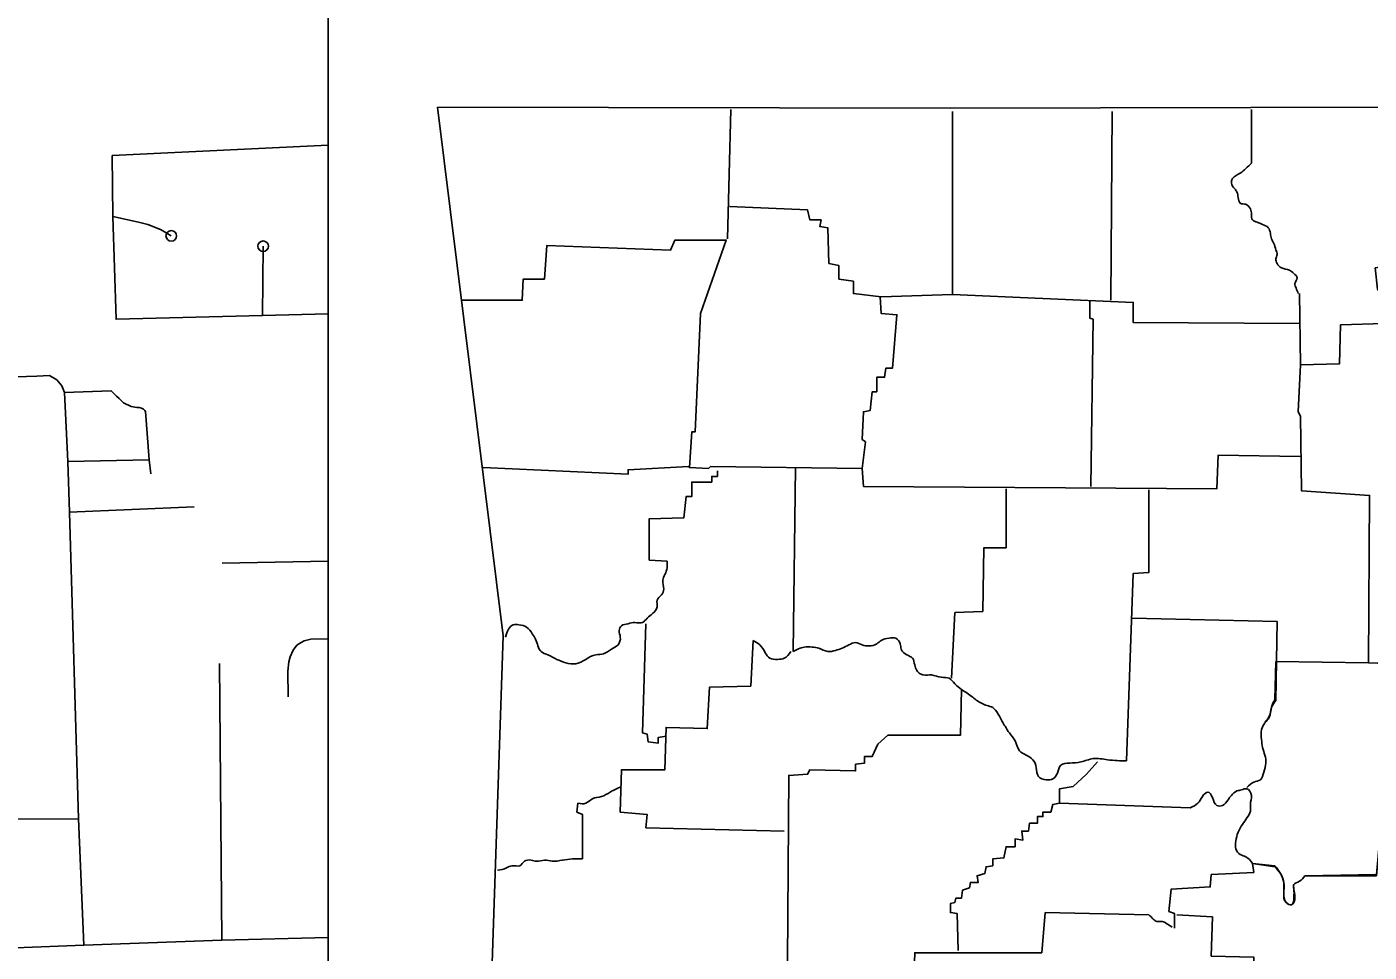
# Model space of a CAD drawing. Extents: x 1671357 to 13005564, y 567358 to 14261451.
# Drawn here: x 12758325.89 to 12758337.93, y 14259862.6 to 14259870.9 of the extents above; entities that cross this region are included whole.
import ezdxf

# ---------------------------------------------------------------- set-up
doc = ezdxf.new("R2010")
doc.units = 0
for name, color, linetype in [('1', 7, 'Continuous'), ('2', 7, 'Continuous'), ('33', 7, 'Continuous'), ('34', 7, 'Continuous')]:
    doc.layers.add(name, color=color, linetype=linetype)

msp = doc.modelspace()

# ---------------------------------------------------------------- linework, layer by layer
at = {"layer": '1'}
for points in [[(12758329.573, 14259870.175), (12758334.173, 14259870.165), (12758338.214, 14259870.175), (12758342.984, 14259870.245), (12758345.194, 14259870.305)], [(12758329.573, 14259870.175), (12758330.163, 14259865.434), (12758329.903, 14259857.703)], [(12758332.203, 14259870.155), (12758332.173, 14259868.994)], [(12758332.193, 14259869.284), (12758332.893, 14259869.254), (12758332.913, 14259869.164), (12758333.013, 14259869.164), (12758333.003, 14259869.104), (12758333.073, 14259869.094), (12758333.083, 14259868.774), (12758333.173, 14259868.754), (12758333.173, 14259868.634), (12758333.303, 14259868.614), (12758333.303, 14259868.504), (12758333.553, 14259868.474), (12758334.193, 14259868.494), (12758334.193, 14259870.135)], [(12758335.623, 14259870.135), (12758335.613, 14259868.444)], [(12758336.873, 14259870.155), (12758336.873, 14259869.674)], [(12758338.214, 14259870.155), (12758338.224, 14259869.474), (12758338.174, 14259869.474), (12758338.184, 14259868.764), (12758337.983, 14259868.734), (12758338.003, 14259868.544), (12758338.073, 14259868.454), (12758338.063, 14259868.234), (12758337.673, 14259868.224), (12758337.663, 14259867.874), (12758337.313, 14259867.864), (12758337.293, 14259867.444), (12758337.313, 14259867.404), (12758337.323, 14259866.734), (12758337.933, 14259866.694), (12758337.923, 14259865.194), (12758338.404, 14259865.174), (12758338.404, 14259863.654), (12758338.023, 14259863.624), (12758337.993, 14259863.284), (12758337.353, 14259863.284)], [(12758329.793, 14259868.444), (12758330.333, 14259868.444), (12758330.343, 14259868.634), (12758330.533, 14259868.634), (12758330.553, 14259868.934), (12758331.663, 14259868.894), (12758331.703, 14259868.984), (12758332.163, 14259868.984), (12758331.933, 14259868.324), (12758331.883, 14259867.264), (12758331.853, 14259867.264), (12758331.833, 14259866.944), (12758332.003, 14259866.934), (12758332.023, 14259866.954), (12758333.383, 14259866.934), (12758333.393, 14259866.774)], [(12758333.543, 14259868.474), (12758333.553, 14259868.324), (12758333.693, 14259868.314), (12758333.653, 14259867.834), (12758333.593, 14259867.834), (12758333.583, 14259867.754), (12758333.513, 14259867.754), (12758333.513, 14259867.624), (12758333.473, 14259867.624), (12758333.453, 14259867.454), (12758333.393, 14259867.444), (12758333.383, 14259867.194), (12758333.413, 14259867.174), (12758333.383, 14259866.934)], [(12758334.193, 14259868.494), (12758335.813, 14259868.424), (12758335.813, 14259868.244), (12758337.303, 14259868.234)], [(12758337.313, 14259867.864), (12758337.303, 14259868.504)], [(12758335.423, 14259868.434), (12758335.423, 14259868.284), (12758335.453, 14259868.274), (12758335.433, 14259866.774)], [(12758333.393, 14259866.774), (12758336.563, 14259866.754), (12758336.573, 14259867.054), (12758337.313, 14259867.044)], [(12758329.983, 14259866.944), (12758331.283, 14259866.884), (12758331.283, 14259866.924), (12758331.823, 14259866.954)], [(12758332.083, 14259866.914), (12758332.083, 14259866.864), (12758332.033, 14259866.864), (12758332.033, 14259866.814), (12758331.853, 14259866.814), (12758331.853, 14259866.684), (12758331.803, 14259866.684), (12758331.783, 14259866.494), (12758331.473, 14259866.484), (12758331.473, 14259866.114), (12758331.633, 14259866.104)], [(12758332.783, 14259866.944), (12758332.763, 14259865.294)], [(12758334.673, 14259866.754), (12758334.673, 14259866.224), (12758334.473, 14259866.224), (12758334.463, 14259865.654), (12758334.213, 14259865.644), (12758334.183, 14259865.054)], [(12758335.953, 14259866.744), (12758335.953, 14259866.004), (12758335.813, 14259865.994), (12758335.753, 14259864.314)], [(12758335.803, 14259865.594), (12758337.103, 14259865.564), (12758337.093, 14259864.854)], [(12758331.443, 14259865.544), (12758331.413, 14259864.564), (12758331.453, 14259864.554), (12758331.463, 14259864.484), (12758331.553, 14259864.474), (12758331.553, 14259864.524), (12758331.623, 14259864.534)], [(12758332.403, 14259865.394), (12758332.383, 14259864.984), (12758332.013, 14259864.974), (12758331.993, 14259864.604), (12758331.623, 14259864.614), (12758331.613, 14259864.234), (12758331.223, 14259864.234), (12758331.213, 14259863.854), (12758331.453, 14259863.834), (12758331.443, 14259863.714), (12758332.683, 14259863.684)], [(12758337.083, 14259864.864), (12758337.093, 14259865.204)], [(12758337.093, 14259865.204), (12758337.923, 14259865.194)], [(12758337.093, 14259865.204), (12758337.923, 14259865.194)], [(12758337.923, 14259865.194), (12758338.404, 14259865.184), (12758338.404, 14259863.654), (12758338.023, 14259863.624), (12758337.993, 14259863.294), (12758337.353, 14259863.284)], [(12758334.273, 14259864.954), (12758334.263, 14259864.544), (12758333.613, 14259864.544), (12758333.523, 14259864.464), (12758333.473, 14259864.354), (12758333.403, 14259864.354), (12758333.403, 14259864.294), (12758333.323, 14259864.284), (12758333.323, 14259864.224), (12758332.913, 14259864.234), (12758332.893, 14259864.194), (12758332.723, 14259864.184), (12758332.713, 14259862.514)], [(12758335.493, 14259864.304), (12758335.393, 14259864.194), (12758335.273, 14259864.084), (12758335.153, 14259864.064), (12758335.153, 14259863.934), (12758335.093, 14259863.924), (12758335.073, 14259863.854), (12758335.003, 14259863.854), (12758335.003, 14259863.814), (12758334.953, 14259863.814), (12758334.953, 14259863.754), (12758334.883, 14259863.754), (12758334.873, 14259863.684), (12758334.813, 14259863.684), (12758334.823, 14259863.604), (12758334.753, 14259863.614), (12758334.753, 14259863.544), (12758334.673, 14259863.544), (12758334.653, 14259863.444), (12758334.553, 14259863.434), (12758334.553, 14259863.374), (12758334.493, 14259863.364), (12758334.483, 14259863.304), (12758334.413, 14259863.284), (12758334.423, 14259863.224), (12758334.353, 14259863.224), (12758334.343, 14259863.174), (12758334.283, 14259863.154), (12758334.273, 14259863.084), (12758334.223, 14259863.084), (12758334.213, 14259863.044), (12758334.173, 14259863.034), (12758334.173, 14259862.954), (12758334.233, 14259862.944), (12758334.243, 14259862.614)], [(12758330.873, 14259863.434), (12758330.873, 14259863.834), (12758330.823, 14259863.854), (12758330.833, 14259863.934)], [(12758336.323, 14259863.894), (12758335.153, 14259863.934)], [(12758337.083, 14259863.364), (12758336.883, 14259863.394), (12758336.893, 14259863.314), (12758336.513, 14259863.294), (12758336.503, 14259863.184), (12758336.153, 14259863.164), (12758336.133, 14259862.964), (12758336.183, 14259862.944), (12758336.183, 14259862.814)], [(12758337.083, 14259863.374), (12758336.883, 14259863.394)], [(12758335.953, 14259862.934), (12758335.023, 14259862.954), (12758334.993, 14259862.594), (12758333.853, 14259862.594), (12758333.783, 14259860.704)], [(12758336.203, 14259862.934), (12758336.523, 14259862.914), (12758336.513, 14259862.564), (12758336.893, 14259862.554), (12758336.893, 14259862.234), (12758337.073, 14259862.224), (12758337.073, 14259862.174), (12758337.233, 14259862.154), (12758337.243, 14259861.954), (12758337.613, 14259861.954), (12758337.633, 14259861.764), (12758337.973, 14259861.744), (12758337.973, 14259861.374)]]:
    msp.add_lwpolyline(points, dxfattribs=at)
for points in [[(12758336.873, 14259869.674), (12758336.823, 14259869.624), (12758336.773, 14259869.584), (12758336.703, 14259869.534), (12758336.693, 14259869.494), (12758336.723, 14259869.444), (12758336.743, 14259869.414), (12758336.753, 14259869.364), (12758336.773, 14259869.314), (12758336.823, 14259869.304), (12758336.863, 14259869.264), (12758336.873, 14259869.214), (12758336.883, 14259869.164), (12758336.923, 14259869.144), (12758336.973, 14259869.124), (12758337.023, 14259869.094), (12758337.043, 14259869.044), (12758337.053, 14259868.994), (12758337.073, 14259868.954), (12758337.093, 14259868.894), (12758337.103, 14259868.854), (12758337.093, 14259868.814), (12758337.103, 14259868.774), (12758337.143, 14259868.734), (12758337.213, 14259868.714), (12758337.253, 14259868.684), (12758337.283, 14259868.644), (12758337.263, 14259868.594), (12758337.273, 14259868.554), (12758337.293, 14259868.504)], [(12758331.633, 14259866.104), (12758331.633, 14259866.044), (12758331.613, 14259865.984), (12758331.593, 14259865.934), (12758331.603, 14259865.854), (12758331.583, 14259865.804), (12758331.543, 14259865.754), (12758331.543, 14259865.694), (12758331.503, 14259865.634), (12758331.453, 14259865.594), (12758331.413, 14259865.554), (12758331.343, 14259865.554), (12758331.283, 14259865.544), (12758331.223, 14259865.524), (12758331.203, 14259865.484), (12758331.213, 14259865.424), (12758331.193, 14259865.354), (12758331.133, 14259865.314), (12758331.063, 14259865.274), (12758330.993, 14259865.264), (12758330.903, 14259865.224), (12758330.813, 14259865.184), (12758330.723, 14259865.194), (12758330.643, 14259865.224), (12758330.563, 14259865.264), (12758330.503, 14259865.294), (12758330.453, 14259865.404), (12758330.423, 14259865.454), (12758330.373, 14259865.514), (12758330.303, 14259865.534), (12758330.253, 14259865.534), (12758330.183, 14259865.424)], [(12758332.403, 14259865.394), (12758332.463, 14259865.354), (12758332.513, 14259865.284), (12758332.553, 14259865.234), (12758332.623, 14259865.224), (12758332.683, 14259865.234), (12758332.743, 14259865.294)], [(12758332.763, 14259865.294), (12758332.863, 14259865.334), (12758332.933, 14259865.334), (12758332.993, 14259865.324), (12758333.073, 14259865.294), (12758333.143, 14259865.304), (12758333.203, 14259865.324), (12758333.263, 14259865.354), (12758333.323, 14259865.374), (12758333.383, 14259865.354), (12758333.443, 14259865.344), (12758333.513, 14259865.364), (12758333.553, 14259865.394), (12758333.623, 14259865.414), (12758333.683, 14259865.414), (12758333.723, 14259865.364), (12758333.733, 14259865.314), (12758333.783, 14259865.264), (12758333.833, 14259865.234), (12758333.853, 14259865.174), (12758333.873, 14259865.124), (12758333.903, 14259865.094), (12758333.933, 14259865.084), (12758334.003, 14259865.084), (12758334.093, 14259865.064), (12758334.163, 14259865.054), (12758334.213, 14259865.004), (12758334.273, 14259864.954)], [(12758334.273, 14259864.954), (12758334.373, 14259864.884), (12758334.463, 14259864.824), (12758334.563, 14259864.784), (12758334.613, 14259864.714), (12758334.663, 14259864.624), (12758334.703, 14259864.564), (12758334.753, 14259864.494), (12758334.793, 14259864.404), (12758334.853, 14259864.364), (12758334.913, 14259864.324), (12758334.943, 14259864.254), (12758334.963, 14259864.174), (12758335.033, 14259864.144), (12758335.093, 14259864.154), (12758335.133, 14259864.204), (12758335.163, 14259864.274), (12758335.243, 14259864.294), (12758335.343, 14259864.304), (12758335.453, 14259864.334), (12758335.583, 14259864.324), (12758335.753, 14259864.314)], [(12758337.093, 14259864.854), (12758337.053, 14259864.794), (12758337.033, 14259864.704), (12758336.993, 14259864.654), (12758336.963, 14259864.594), (12758336.963, 14259864.504), (12758336.973, 14259864.434), (12758336.993, 14259864.364), (12758337.003, 14259864.294), (12758336.983, 14259864.214), (12758336.953, 14259864.144), (12758336.893, 14259864.124), (12758336.833, 14259864.074)], [(12758336.993, 14259864.664), (12758337.033, 14259864.714), (12758337.053, 14259864.794), (12758337.083, 14259864.864)], [(12758330.833, 14259863.934), (12758330.903, 14259863.934), (12758330.963, 14259863.974), (12758331.043, 14259863.994), (12758331.123, 14259864.034), (12758331.223, 14259864.084)], [(12758336.323, 14259863.894), (12758336.393, 14259863.934), (12758336.433, 14259863.994), (12758336.483, 14259864.034), (12758336.523, 14259863.984), (12758336.563, 14259863.914), (12758336.613, 14259863.914), (12758336.663, 14259863.964), (12758336.693, 14259864.004), (12758336.743, 14259864.044), (12758336.783, 14259864.054), (12758336.833, 14259864.064), (12758336.873, 14259864.004), (12758336.863, 14259863.924), (12758336.863, 14259863.864), (12758336.833, 14259863.804), (12758336.793, 14259863.744), (12758336.753, 14259863.674), (12758336.733, 14259863.594), (12758336.733, 14259863.524), (12758336.773, 14259863.474), (12758336.823, 14259863.454), (12758336.883, 14259863.394)], [(12758330.873, 14259863.434), (12758330.783, 14259863.434), (12758330.693, 14259863.424), (12758330.603, 14259863.414), (12758330.533, 14259863.424), (12758330.463, 14259863.414), (12758330.413, 14259863.424), (12758330.353, 14259863.414), (12758330.313, 14259863.374), (12758330.243, 14259863.374), (12758330.193, 14259863.354), (12758330.113, 14259863.334)], [(12758337.353, 14259863.284), (12758337.303, 14259863.234), (12758337.253, 14259863.204), (12758337.253, 14259863.164), (12758337.253, 14259863.094), (12758337.233, 14259863.024), (12758337.183, 14259863.044), (12758337.163, 14259863.124), (12758337.163, 14259863.224), (12758337.133, 14259863.304), (12758337.083, 14259863.374)], [(12758337.083, 14259863.364), (12758337.133, 14259863.304), (12758337.163, 14259863.214), (12758337.163, 14259863.124), (12758337.183, 14259863.044), (12758337.233, 14259863.024), (12758337.263, 14259863.094), (12758337.253, 14259863.164), (12758337.253, 14259863.204), (12758337.303, 14259863.234), (12758337.353, 14259863.284)], [(12758336.163, 14259862.824), (12758336.113, 14259862.854), (12758336.073, 14259862.874), (12758336.023, 14259862.874), (12758335.993, 14259862.894), (12758335.953, 14259862.934)]]:
    msp.add_spline(points, degree=3, dxfattribs=at)
at = {"layer": '2'}
msp.add_line((12758328.593, 14259853.853), (12758328.593, 14259871.325), dxfattribs=at)
at = {"layer": '33'}
for points in [[(12758326.656, 14259869.743), (12758328.593, 14259869.833)], [(12758323.766, 14259867.691), (12758325.981, 14259867.763), (12758326.095, 14259867.77), (12758326.159, 14259867.729), (12758326.203, 14259867.675), (12758326.227, 14259867.616), (12758326.257, 14259866.997), (12758326.273, 14259866.545), (12758326.355, 14259863.793), (12758326.403, 14259862.66), (12758327.639, 14259862.705), (12758328.593, 14259862.729)], [(12758326.403, 14259862.66), (12758323.872, 14259862.563), (12758323.891, 14259861.828)]]:
    msp.add_lwpolyline(points, dxfattribs=at)
at = {"layer": '34'}
for points in [[(12758326.656, 14259869.743), (12758326.661, 14259869.194), (12758326.892, 14259869.143), (12758326.975, 14259869.122), (12758327.044, 14259869.096), (12758327.096, 14259869.074), (12758327.186, 14259869.021)], [(12758328.005, 14259868.307), (12758326.691, 14259868.273), (12758326.661, 14259869.194)], [(12758328.593, 14259868.321), (12758328.005, 14259868.307), (12758328.01, 14259868.928)], [(12758326.227, 14259867.616), (12758326.647, 14259867.632), (12758326.696, 14259867.585), (12758326.718, 14259867.563), (12758326.757, 14259867.525), (12758326.827, 14259867.492), (12758326.878, 14259867.482), (12758326.897, 14259867.481), (12758326.919, 14259867.475), (12758326.936, 14259867.468), (12758326.95, 14259867.455), (12758326.956, 14259867.446), (12758326.988, 14259867.012), (12758327.003, 14259866.887)], [(12758326.257, 14259866.997), (12758326.988, 14259867.012)], [(12758326.273, 14259866.545), (12758327.39, 14259866.592)], [(12758328.593, 14259866.105), (12758327.641, 14259866.086)], [(12758328.593, 14259865.407), (12758328.438, 14259865.405), (12758328.378, 14259865.391), (12758328.352, 14259865.375), (12758328.313, 14259865.352), (12758328.279, 14259865.307), (12758328.253, 14259865.247), (12758328.24, 14259865.203), (12758328.232, 14259865.119), (12758328.233, 14259864.887)], [(12758327.639, 14259862.705), (12758327.619, 14259865.187)], [(12758326.355, 14259863.793), (12758324.231, 14259863.79)]]:
    msp.add_lwpolyline(points, dxfattribs=at)
for centre in [(12758327.186, 14259869.021), (12758328.01, 14259868.928)]:
    msp.add_circle(centre, 0.0474, dxfattribs=at)

doc.saveas('drawing.dxf')
